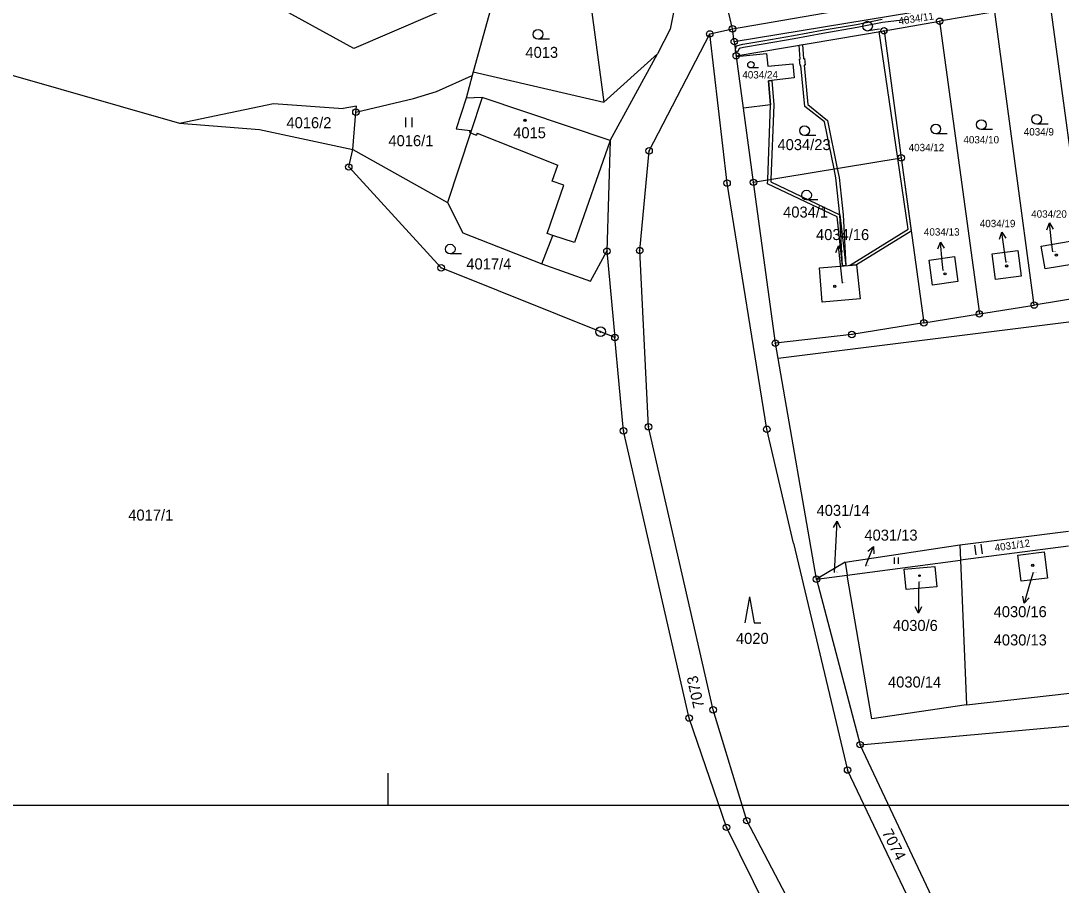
# Model space of a CAD drawing. Extents: x -593183 to -588034, y -1130415 to -1124994.
# Drawn here: x -590161.5 to -590000.6, y -1129653.7 to -1129520 of the extents above; entities that cross this region are included whole.
import ezdxf

# ---------------------------------------------------------------- set-up
doc = ezdxf.new("R2010")
doc.units = 0
for name, color, linetype in [('Vrstva 1', 7, 'Continuous'), ('Vrstva 16', 7, 'Continuous'), ('Vrstva 18', 7, 'Continuous'), ('Vrstva 19', 7, 'Continuous'), ('Vrstva 24', 7, 'Continuous'), ('Vrstva 25', 7, 'Continuous'), ('Vrstva 27', 7, 'Continuous'), ('Vrstva 4', 7, 'Continuous')]:
    doc.layers.add(name, color=color, linetype=linetype)

msp = doc.modelspace()

# ---------------------------------------------------------------- linework, layer by layer
at = {"layer": 'Vrstva 1'}
for p, q in [((-590110.01, -1129524.27), (-590158.4, -1129497.68)), ((-590051.45, -1129521.24), (-589948.91, -1129503.49)), ((-590058.72, -1129509.63), (-590061.11, -1129521.3)), ((-590051.45, -1129521.24), (-590054.11, -1129509.68)), ((-590074.21, -1129511.24), (-590071.34, -1129532.58)), ((-590087.91, -1129514.76), (-590110.01, -1129524.27)), ((-590087.91, -1129514.76), (-590091.55, -1129527.9)), ((-590051.18, -1129523.22), (-590002.66, -1129515.2)), ((-590002.39, -1129517.19), (-589996.26, -1129562.58)), ((-590010.9, -1129518.63), (-590019.43, -1129520.07)), ((-590004.8, -1129563.96), (-590010.9, -1129518.63)), ((-590028.03, -1129521.53), (-590019.43, -1129520.07)), ((-590019.43, -1129520.07), (-590013.29, -1129565.33)), ((-590061.11, -1129521.3), (-590063.04, -1129525.09)), ((-590054.98, -1129522.03), (-590051.45, -1129521.24)), ((-590051.18, -1129523.22), (-590051.45, -1129521.24)), ((-590050.88, -1129525.4), (-590028.03, -1129521.53)), ((-590028.03, -1129521.53), (-590025.36, -1129541.18)), ((-590064.36, -1129540.12), (-590054.98, -1129522.03)), ((-590052.3, -1129545.1), (-590054.98, -1129522.03)), ((-590051.18, -1129523.22), (-590050.88, -1129525.4)), ((-590063.04, -1129525.09), (-590071.34, -1129532.58)), ((-590070.35, -1129538.5), (-590063.04, -1129525.09)), ((-590050.86, -1129525.54), (-590050.88, -1129525.4)), ((-590049.78, -1129533.52), (-590050.86, -1129525.54)), ((-590164.49, -1129527.96), (-590136.97, -1129535.85)), ((-590097.21, -1129530.91), (-590091.7, -1129528.45)), ((-590091.7, -1129528.45), (-590092.64, -1129531.98)), ((-590091.55, -1129527.9), (-590091.7, -1129528.45)), ((-590091.55, -1129527.9), (-590071.34, -1129532.58)), ((-590100.81, -1129532.04), (-590097.21, -1129530.91)), ((-590136.97, -1129535.85), (-590122.45, -1129532.77)), ((-590122.45, -1129532.77), (-590111.68, -1129533.54)), ((-590109.61, -1129533.21), (-590111.68, -1129533.54)), ((-590109.69, -1129534.14), (-590100.81, -1129532.04)), ((-590109.69, -1129534.14), (-590109.61, -1129533.21)), ((-590092.64, -1129531.98), (-590094.21, -1129536.73)), ((-590110.19, -1129539.9), (-590109.69, -1129534.14)), ((-590048.22, -1129544.98), (-590049.78, -1129533.52)), ((-590136.97, -1129535.85), (-590124.61, -1129536.81)), ((-590124.61, -1129536.81), (-590110.19, -1129539.9)), ((-590091.98, -1129537.31), (-590095.55, -1129548.12)), ((-590094.21, -1129536.73), (-590092.04, -1129536.96)), ((-590092.04, -1129536.96), (-590092.15, -1129537.24)), ((-590092.15, -1129537.24), (-590091.98, -1129537.31)), ((-590070.35, -1129538.5), (-590070.87, -1129555.62)), ((-590110.8, -1129542.61), (-590110.19, -1129539.9)), ((-590110.19, -1129539.9), (-590095.55, -1129548.12)), ((-590065.81, -1129555.54), (-590064.36, -1129540.12)), ((-590048.22, -1129544.98), (-590025.36, -1129541.18)), ((-590025.36, -1129541.18), (-590021.88, -1129566.71)), ((-590096.51, -1129558.21), (-590110.8, -1129542.61)), ((-590046.15, -1129583.17), (-590052.3, -1129545.1)), ((-590044.83, -1129569.87), (-590048.22, -1129544.98)), ((-590095.55, -1129548.12), (-590093.14, -1129552.77)), ((-590093.14, -1129552.77), (-590080.94, -1129557.57)), ((-590003.74, -1129554.83), (-589999.23, -1129554.1)), ((-590073.4, -1129560.29), (-590070.87, -1129555.62)), ((-590070.87, -1129555.62), (-590069.64, -1129568.98)), ((-590064.44, -1129582.78), (-590065.81, -1129555.54)), ((-590011.31, -1129556.06), (-590007.35, -1129555.52)), ((-590007.35, -1129555.52), (-590006.81, -1129559.49)), ((-590003.11, -1129558.37), (-590003.74, -1129554.83)), ((-590021.03, -1129557), (-590017.12, -1129556.46)), ((-590020.51, -1129560.86), (-590021.03, -1129557)), ((-590017.12, -1129556.46), (-590016.59, -1129560.33)), ((-590010.78, -1129560.02), (-590011.31, -1129556.06)), ((-590069.64, -1129568.98), (-590096.51, -1129558.21)), ((-590080.94, -1129557.57), (-590073.4, -1129560.29)), ((-590038.02, -1129558.21), (-590032.29, -1129557.73)), ((-590037.58, -1129563.49), (-590038.02, -1129558.21)), ((-590032.29, -1129557.73), (-590031.72, -1129563)), ((-589998.66, -1129557.66), (-590003.11, -1129558.37)), ((-590016.59, -1129560.33), (-590020.51, -1129560.86)), ((-590006.81, -1129559.49), (-590010.78, -1129560.02)), ((-589958.85, -1129561.5), (-590044.42, -1129572.23)), ((-590031.72, -1129563), (-590037.58, -1129563.49)), ((-589996.26, -1129562.58), (-590004.8, -1129563.96)), ((-590021.88, -1129566.71), (-590013.29, -1129565.33)), ((-590013.29, -1129565.33), (-590004.8, -1129563.96)), ((-590021.88, -1129566.71), (-590033, -1129568.51)), ((-590033, -1129568.51), (-590044.83, -1129569.87)), ((-590068.31, -1129583.42), (-590069.64, -1129568.98)), ((-590044.42, -1129572.23), (-590044.83, -1129569.87)), ((-590038.47, -1129606.35), (-590044.42, -1129572.23)), ((-590054.45, -1129626.57), (-590064.44, -1129582.78)), ((-590058.16, -1129627.83), (-590068.31, -1129583.42)), ((-590042.01, -1129600.76), (-590046.15, -1129583.17)), ((-590016.31, -1129601.06), (-589999.51, -1129598.92)), ((-590042.01, -1129600.76), (-590033.66, -1129635.87)), ((-590034.05, -1129603.74), (-590016.31, -1129601.06)), ((-590016.31, -1129601.06), (-590016.21, -1129603.42)), ((-589999.49, -1129601.24), (-590016.21, -1129603.42)), ((-590007.32, -1129602.63), (-590003.28, -1129602.14)), ((-590003.28, -1129602.14), (-590002.77, -1129606.2)), ((-590034.05, -1129603.74), (-590038.47, -1129606.35)), ((-590034.05, -1129603.74), (-590033.71, -1129605.72)), ((-590033.71, -1129605.72), (-590016.21, -1129603.42)), ((-590016.21, -1129603.42), (-590015.25, -1129625.81)), ((-590006.83, -1129606.67), (-590007.32, -1129602.63)), ((-590024.9, -1129604.82), (-590020.15, -1129604.38)), ((-590024.6, -1129607.97), (-590024.9, -1129604.82)), ((-590020.15, -1129604.38), (-590019.85, -1129607.52)), ((-590038.47, -1129606.35), (-590033.71, -1129605.72)), ((-590038.47, -1129606.35), (-590031.72, -1129631.95)), ((-590029.91, -1129627.96), (-590033.71, -1129605.72)), ((-590002.77, -1129606.2), (-590006.83, -1129606.67)), ((-590019.85, -1129607.52), (-590024.6, -1129607.97)), ((-590031.72, -1129631.95), (-589896.82, -1129619.84)), ((-590015.25, -1129625.81), (-589999.32, -1129623.98)), ((-590049.26, -1129643.7), (-590054.45, -1129626.57)), ((-590015.25, -1129625.81), (-590029.91, -1129627.96)), ((-590052.38, -1129644.73), (-590058.16, -1129627.83)), ((-590000.68, -1129697.73), (-590031.72, -1129631.95)), ((-590018.72, -1129667.29), (-590033.66, -1129635.87)), ((-590104.75, -1129636.33), (-590104.75, -1129641.33)), ((-589684.75, -1129641.33), (-590314.75, -1129641.33)), ((-590037.94, -1129665.12), (-590049.26, -1129643.7)), ((-590041.21, -1129667.2), (-590052.38, -1129644.73))]:
    msp.add_line(p, q, dxfattribs=at)
msp.add_lwpolyline([(-590050.86, -1129525.54), (-590046.21, -1129525.05), (-590046.01, -1129527.04), (-590042.11, -1129526.66), (-590041.9, -1129528.81), (-590045.89, -1129529.28), (-590045.56, -1129533.01), (-590049.78, -1129533.52)], dxfattribs=at)
at = {"layer": 'Vrstva 16'}
for p, q in [((-590009.16, -1129557.37), (-590009.4, -1129555.67)), ((-590001.95, -1129555.72), (-590002.12, -1129554.25)), ((-590018.88, -1129558.63), (-590019.02, -1129557.21)), ((-590034.43, -1129560.57), (-590034.75, -1129557.76)), ((-590035.71, -1129605.3), (-590035.44, -1129600.38)), ((-590030.86, -1129604.32), (-590030.77, -1129604.09)), ((-590004.98, -1129605.33), (-590005.52, -1129607.18)), ((-590022.67, -1129606.76), (-590022.69, -1129608.63))]:
    msp.add_line(p, q, dxfattribs=at)
at = {"layer": 'Vrstva 24'}
for centre, radius in [((-590019.43, -1129520.07), 0.5), ((-590019.43, -1129520.07), 0.0327), ((-590054.98, -1129522.03), 0.5), ((-590054.98, -1129522.03), 0.0327), ((-590051.45, -1129521.24), 0.5), ((-590051.45, -1129521.24), 0.0327), ((-590028.03, -1129521.53), 0.5), ((-590028.03, -1129521.53), 0.0327), ((-590051.18, -1129523.22), 0.5), ((-590051.18, -1129523.22), 0.0327), ((-590050.88, -1129525.4), 0.5), ((-590050.88, -1129525.4), 0.0327), ((-590109.69, -1129534.14), 0.5), ((-590109.69, -1129534.14), 0.0327), ((-590064.36, -1129540.12), 0.5), ((-590064.36, -1129540.12), 0.0327), ((-590025.36, -1129541.18), 0.5), ((-590025.36, -1129541.18), 0.0327), ((-590110.8, -1129542.61), 0.5), ((-590110.8, -1129542.61), 0.0327), ((-590048.22, -1129544.98), 0.5), ((-590052.3, -1129545.1), 0.5), ((-590052.3, -1129545.1), 0.0327), ((-590048.22, -1129544.98), 0.0327), ((-590070.87, -1129555.62), 0.5), ((-590070.87, -1129555.62), 0.0327), ((-590065.81, -1129555.54), 0.5), ((-590065.81, -1129555.54), 0.0327), ((-590096.51, -1129558.21), 0.5), ((-590096.51, -1129558.21), 0.0327), ((-590004.8, -1129563.96), 0.5), ((-590013.29, -1129565.33), 0.5), ((-590013.29, -1129565.33), 0.0327), ((-590004.8, -1129563.96), 0.0327), ((-590021.88, -1129566.71), 0.5), ((-590021.88, -1129566.71), 0.0327), ((-590071.86, -1129568.09), 0.75), ((-590071.86, -1129568.09), 0.0903), ((-590069.64, -1129568.98), 0.5), ((-590033, -1129568.51), 0.5), ((-590033, -1129568.51), 0.0327), ((-590069.64, -1129568.98), 0.0327), ((-590044.83, -1129569.87), 0.5), ((-590044.83, -1129569.87), 0.0327), ((-590068.31, -1129583.42), 0.5), ((-590064.44, -1129582.78), 0.5), ((-590064.44, -1129582.78), 0.0327), ((-590046.15, -1129583.17), 0.5), ((-590046.15, -1129583.17), 0.0327), ((-590068.31, -1129583.42), 0.0327), ((-590038.47, -1129606.35), 0.5), ((-590038.47, -1129606.35), 0.0327), ((-590054.45, -1129626.57), 0.5), ((-590054.45, -1129626.57), 0.0327), ((-590058.16, -1129627.83), 0.5), ((-590058.16, -1129627.83), 0.0327), ((-590031.72, -1129631.95), 0.5), ((-590031.72, -1129631.95), 0.0327), ((-590033.66, -1129635.87), 0.5), ((-590033.66, -1129635.87), 0.0327), ((-590052.38, -1129644.73), 0.5), ((-590049.26, -1129643.7), 0.5), ((-590049.26, -1129643.7), 0.0327), ((-590052.38, -1129644.73), 0.0327)]:
    msp.add_circle(centre, radius, dxfattribs=at)
at = {"layer": 'Vrstva 25'}
for p, q in [((-590028.74, -1129521.3), (-590030.47, -1129521.57)), ((-590079.78, -1129522.85), (-590081.53, -1129522.85)), ((-590047.43, -1129527.29), (-590048.6, -1129527.29)), ((-590102.03, -1129534.96), (-590102.03, -1129536.46)), ((-590101.01, -1129536.46), (-590101.01, -1129534.96)), ((-590002.67, -1129535.99), (-590004.42, -1129535.99)), ((-590038.57, -1129537.73), (-590040.32, -1129537.73)), ((-590018.27, -1129537.47), (-590020.02, -1129537.47)), ((-590011.24, -1129536.81), (-590012.99, -1129536.81)), ((-590038.26, -1129547.71), (-590040.01, -1129547.71)), ((-590002.12, -1129554.25), (-590002.46, -1129551.27)), ((-590009.4, -1129555.67), (-590009.81, -1129552.7)), ((-590034.75, -1129557.76), (-590035.08, -1129554.78)), ((-590019.02, -1129557.21), (-590019.31, -1129554.22)), ((-590093.36, -1129556.06), (-590095.11, -1129556.06)), ((-590035.44, -1129600.38), (-590035.28, -1129597.38)), ((-590030.77, -1129604.09), (-590029.68, -1129601.29)), ((-590014.02, -1129601.1), (-590013.81, -1129602.59)), ((-590012.8, -1129602.45), (-590013.01, -1129600.96)), ((-590026.46, -1129602.98), (-590026.46, -1129603.98)), ((-590025.77, -1129603.98), (-590025.77, -1129602.98)), ((-590005.52, -1129607.18), (-590006.36, -1129610.06)), ((-590022.69, -1129608.63), (-590022.71, -1129611.63)), ((-590048.82, -1129609.08), (-590049.56, -1129613.08)), ((-590048.82, -1129609.08), (-590048.09, -1129613.08)), ((-590048.09, -1129613.08), (-590047.09, -1129613.08))]:
    msp.add_line(p, q, dxfattribs=at)
for points in [[(-590002.84, -1129552.32), (-590002.46, -1129551.27), (-590001.85, -1129552.21)], [(-590010.17, -1129553.76), (-590009.81, -1129552.7), (-590009.18, -1129553.62)], [(-590035.47, -1129555.83), (-590035.08, -1129554.78), (-590034.48, -1129555.72)], [(-590019.71, -1129555.27), (-590019.31, -1129554.22), (-590018.72, -1129555.17)], [(-590035.83, -1129598.36), (-590035.28, -1129597.38), (-590034.83, -1129598.41)], [(-590030.51, -1129602.04), (-590029.68, -1129601.29), (-590029.58, -1129602.41)], [(-590005.6, -1129609.24), (-590006.36, -1129610.06), (-590006.56, -1129608.96)], [(-590022.21, -1129610.63), (-590022.71, -1129611.63), (-590023.21, -1129610.63)]]:
    msp.add_lwpolyline(points, dxfattribs=at)
for centre, radius in [((-590030.58, -1129520.83), 0.75), ((-590081.53, -1129522.1), 0.75), ((-590048.6, -1129526.79), 0.503), ((-590004.42, -1129535.24), 0.75), ((-590083.55, -1129535.39), 0.175), ((-590083.55, -1129535.39), 0.15), ((-590040.32, -1129536.98), 0.75), ((-590020.02, -1129536.72), 0.75), ((-590012.99, -1129536.06), 0.75), ((-590040.01, -1129546.96), 0.75), ((-590095.11, -1129555.31), 0.75), ((-590001.38, -1129556.24), 0.175), ((-590001.38, -1129556.24), 0.15), ((-590018.59, -1129559.13), 0.175), ((-590018.59, -1129559.13), 0.15), ((-590009.08, -1129557.91), 0.175), ((-590009.08, -1129557.91), 0.15), ((-590035.64, -1129561.08), 0.175), ((-590035.64, -1129561.08), 0.15), ((-590005.04, -1129604.22), 0.175), ((-590005.04, -1129604.22), 0.15), ((-590022.54, -1129605.81), 0.117), ((-590022.54, -1129605.81), 0.101)]:
    msp.add_circle(centre, radius, dxfattribs=at)
at = {"layer": 'Vrstva 27'}
for p, q in [((-590032.29, -1129520.56), (-590028.32, -1129519.75)), ((-590028.24, -1129520.25), (-590032.19, -1129521.06)), ((-590024.37, -1129519.79), (-590028.24, -1129520.25)), ((-590042.01, -1129522.28), (-590037.57, -1129521.44)), ((-590037.49, -1129521.94), (-590041.93, -1129522.78)), ((-590037.57, -1129521.44), (-590032.29, -1129520.56)), ((-590032.19, -1129521.06), (-590037.49, -1129521.94)), ((-590028.77, -1129521.66), (-590028.03, -1129521.53)), ((-590025.9, -1129541.27), (-590028.77, -1129521.66)), ((-590028.03, -1129521.53), (-590025.36, -1129541.18)), ((-590049.87, -1129523.63), (-590046.78, -1129523.12)), ((-590046.7, -1129523.62), (-590049.77, -1129524.11)), ((-590046.78, -1129523.12), (-590042.01, -1129522.28)), ((-590041.93, -1129522.78), (-590046.7, -1129523.62)), ((-590051.02, -1129524.39), (-590050.82, -1129523.88)), ((-590050.97, -1129524.75), (-590051.02, -1129524.39)), ((-590050.67, -1129524.86), (-590050.97, -1129524.75)), ((-590050.82, -1129523.88), (-590049.87, -1129523.63)), ((-590050.44, -1129524.3), (-590050.67, -1129524.86)), ((-590049.77, -1129524.11), (-590050.44, -1129524.3)), ((-590041.15, -1129523.75), (-590040.65, -1129523.67)), ((-590040.97, -1129525.91), (-590041.15, -1129523.75)), ((-590040.65, -1129523.67), (-590040.47, -1129525.86)), ((-590041.12, -1129525.92), (-590040.97, -1129525.91)), ((-590041.02, -1129526.92), (-590041.12, -1129525.92)), ((-590040.47, -1129525.86), (-590040.32, -1129525.84)), ((-590040.22, -1129526.84), (-590040.37, -1129526.86)), ((-590040.32, -1129525.84), (-590040.22, -1129526.84)), ((-590040.87, -1129526.91), (-590041.02, -1129526.92)), ((-590040.26, -1129533.23), (-590040.87, -1129526.91)), ((-590040.37, -1129526.86), (-590039.8, -1129532.95)), ((-590045.89, -1129529.28), (-590045.39, -1129529.21)), ((-590045.56, -1129533.01), (-590045.89, -1129529.28)), ((-590045.39, -1129529.21), (-590045.06, -1129532.99)), ((-590046.02, -1129544.61), (-590045.56, -1129533.01)), ((-590045.06, -1129532.99), (-590045.53, -1129544.53)), ((-590037.21, -1129535.62), (-590040.26, -1129533.23)), ((-590039.8, -1129532.95), (-590036.75, -1129535.4)), ((-590035.76, -1129542.91), (-590037.21, -1129535.62)), ((-590036.75, -1129535.4), (-590035.27, -1129542.83)), ((-590024.3, -1129552.2), (-590025.9, -1129541.27)), ((-590025.36, -1129541.18), (-590023.81, -1129552.51)), ((-590035.49, -1129544.27), (-590035.76, -1129542.91)), ((-590035.27, -1129542.83), (-590034.99, -1129544.22)), ((-590045.53, -1129544.53), (-590045.55, -1129544.91)), ((-590034.87, -1129549.99), (-590035.49, -1129544.27)), ((-590034.99, -1129544.22), (-590034.37, -1129549.99)), ((-590046.04, -1129545.23), (-590046.02, -1129544.61)), ((-590035.27, -1129550.34), (-590046.04, -1129545.23)), ((-590045.55, -1129544.91), (-590034.87, -1129549.99)), ((-590034.45, -1129557.91), (-590035.27, -1129550.34)), ((-590034.45, -1129557.91), (-590034.87, -1129549.99)), ((-590034.87, -1129549.99), (-590033.95, -1129557.87)), ((-590034.37, -1129549.99), (-590033.95, -1129557.87)), ((-590033.37, -1129557.82), (-590024.3, -1129552.2)), ((-590023.81, -1129552.51), (-590032.29, -1129557.73)), ((-590033.95, -1129557.87), (-590034.45, -1129557.91)), ((-590033.95, -1129557.87), (-590034.45, -1129557.91)), ((-590032.29, -1129557.73), (-590033.37, -1129557.82))]:
    msp.add_line(p, q, dxfattribs=at)
at = {"layer": 'Vrstva 4'}
for p, q in [((-590090.18, -1129531.84), (-590092.64, -1129531.98)), ((-590090.18, -1129531.84), (-590091.98, -1129537.31)), ((-590070.35, -1129538.5), (-590090.18, -1129531.84)), ((-590091.98, -1129537.31), (-590091.05, -1129537.67)), ((-590090.94, -1129537.39), (-590091.05, -1129537.67)), ((-590090.94, -1129537.39), (-590078.46, -1129542.31)), ((-590070.35, -1129538.5), (-590075.87, -1129554.31)), ((-590079.33, -1129544.8), (-590078.46, -1129542.31)), ((-590080.14, -1129552.9), (-590077.53, -1129545.43)), ((-590077.53, -1129545.43), (-590079.33, -1129544.8)), ((-590080.94, -1129557.57), (-590079.24, -1129553.2)), ((-590079.24, -1129553.2), (-590080.14, -1129552.9)), ((-590075.87, -1129554.31), (-590079.24, -1129553.2))]:
    msp.add_line(p, q, dxfattribs=at)

# ---------------------------------------------------------------- texts
at = {"layer": 'Vrstva 16'}
for s, height, p in [('4034/20', 1.14, (-590005.27, -1129550.45)), ('4034/19', 1.14, (-590013.22, -1129551.92)), ('4034/16', 1.7, (-590038.54, -1129553.91)), ('4034/13', 1.14, (-590021.86, -1129553.22)), ('4031/14', 1.7, (-590038.46, -1129596.56)), ('4031/13', 1.7, (-590031.06, -1129600.39)), ('4030/16', 1.7, (-590011.08, -1129612.23)), ('4030/6', 1.7, (-590026.66, -1129614.36))]:
    msp.add_text(s, height=height, dxfattribs=at).set_placement(p)
at = {"layer": 'Vrstva 18'}
for s, height, rotation, p in [('4034/11', 1.14, 8.7944, (-590025.69, -1129520.62)), ('4031/12', 1.14, 7.9003, (-590010.84, -1129602.06)), ('7073', 1.7, 102.7322, (-590055.8, -1129626.09)), ('7074', 1.7, 297.2409, (-590028.39, -1129645.53))]:
    msp.add_text(s, height=height, rotation=rotation, dxfattribs=at).set_placement(p)
for s, height, p in [('4013', 1.7, (-590083.48, -1129525.73)), ('4034/24', 1.14, (-590049.94, -1129528.92)), ('4016/2', 1.7, (-590120.43, -1129536.61)), ('4016/1', 1.7, (-590104.66, -1129539.39)), ('4034/10', 1.14, (-590015.75, -1129538.96)), ('4034/9', 1.14, (-590006.42, -1129537.74)), ('4034/23', 1.7, (-590044.5, -1129540)), ('4034/12', 1.14, (-590024.22, -1129540.17)), ('4034/1', 1.7, (-590043.63, -1129550.43)), ('4017/4', 1.7, (-590092.61, -1129558.45)), ('4017/1', 1.7, (-590144.89, -1129597.29)), ('4031/14', 0.1, (-590035.71, -1129605.3)), ('4031/13', 0.1, (-590030.86, -1129604.32)), ('4020', 1.7, (-590050.92, -1129616.36)), ('4030/13', 1.7, (-590011.07, -1129616.6)), ('4030/14', 1.7, (-590027.41, -1129623.11))]:
    msp.add_text(s, height=height, dxfattribs=at).set_placement(p)
at = {"layer": 'Vrstva 19'}
for s, height, p in [('4015', 1.7, (-590085.37, -1129538.16)), ('4034/20', 0.1, (-590001.95, -1129555.72)), ('4034/19', 0.1, (-590009.16, -1129557.37)), ('4034/13', 0.1, (-590018.88, -1129558.63)), ('4034/16', 0.1, (-590034.43, -1129560.57)), ('4030/16', 0.1, (-590004.98, -1129605.33)), ('4030/6', 0.1, (-590022.67, -1129606.76))]:
    msp.add_text(s, height=height, dxfattribs=at).set_placement(p)

doc.saveas('drawing.dxf')
